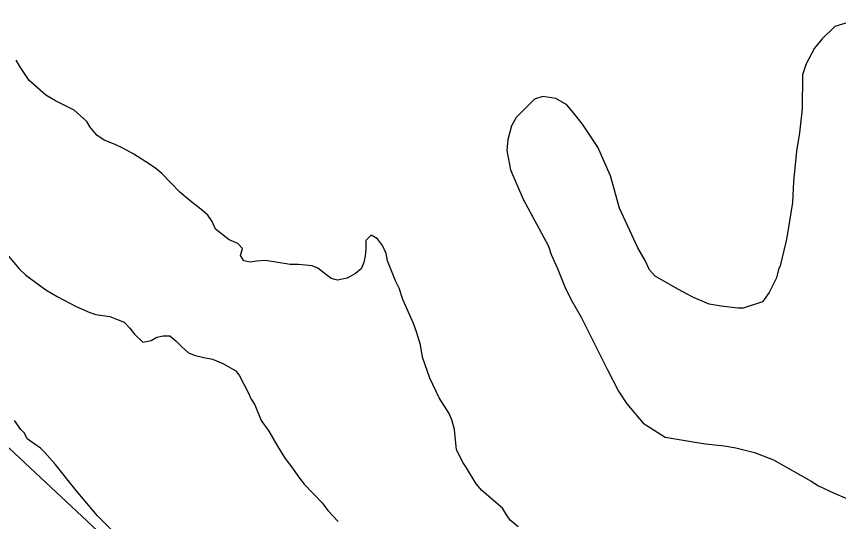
# Model space of a CAD drawing. Extents: x 3161665 to 3199565, y 885729 to 911164.
# Drawn here: x 3174412.3 to 3174826, y 903506.5 to 903760.8 of the extents above; entities that cross this region are included whole.
import ezdxf

# ---------------------------------------------------------------- set-up
doc = ezdxf.new("R2010")
doc.units = 0
for name, color, linetype in [('V-LEVE-TOET', 7, 'Continuous'), ('V-SITE-VEGE', 7, 'Continuous'), ('V-TOPO-SHOR', 7, 'Continuous')]:
    doc.layers.add(name, color=color, linetype=linetype)

msp = doc.modelspace()

# ---------------------------------------------------------------- linework, layer by layer
at = {"layer": 'V-LEVE-TOET'}
msp.add_lwpolyline([(3174392.833000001, 903558.1169999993), (3174581.245000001, 903381.8429999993), (3174788.582000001, 903164.3559999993), (3174887.896000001, 903043.6609999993), (3174906.899000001, 903029.5419999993), (3174957.131000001, 902982.7639999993), (3175010.6610000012, 902925.9049999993), (3175087.404000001, 902837.4659999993), (3175226.045000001, 902719.3479999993), (3175384.7690000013, 902587.9439999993), (3175544.755000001, 902467.9109999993), (3175670.562000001, 902374.0099999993), (3175820.592000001, 902258.2219999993)], dxfattribs=at)
at = {"layer": 'V-SITE-VEGE'}
for p, q in [((3174840.419, 903760.8459999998), (3174824.1890000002, 903755.8469999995)), ((3174824.1890000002, 903755.8469999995), (3174817.6720000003, 903749.4019999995)), ((3174817.6720000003, 903749.4019999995), (3174813.9450000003, 903744.7939999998)), ((3174813.9450000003, 903744.7939999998), (3174809.734, 903736.9459999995)), ((3174414.233, 903735.0699999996), (3174412.06, 903738.8729999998)), ((3174809.734, 903736.9459999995), (3174807.852, 903731.4019999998)), ((3174418.589, 903728.6579999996), (3174414.233, 903735.0699999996)), ((3174427.129, 903721.2279999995), (3174418.589, 903728.6579999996)), ((3174807.852, 903731.4019999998), (3174807.758, 903714.2749999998)), ((3174431.903, 903718.4049999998), (3174427.1290000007, 903721.2279999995)), ((3174677.253, 903720.5579999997), (3174673.079, 903719.1919999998)), ((3174683.7290000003, 903719.5949999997), (3174677.253, 903720.5579999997)), ((3174689.265, 903716.3249999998), (3174683.7290000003, 903719.5949999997)), ((3174441.256, 903713.5639999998), (3174431.903, 903718.4049999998)), ((3174673.079, 903719.1919999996), (3174663.769, 903709.9859999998)), ((3174692.021, 903713.0679999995), (3174689.265, 903716.3249999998)), ((3174447.611, 903707.9399999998), (3174441.256, 903713.5639999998)), ((3174697.08, 903706.5599999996), (3174692.021, 903713.0679999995)), ((3174807.758, 903714.2749999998), (3174806.3000000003, 903702.2489999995)), ((3174449.3910000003, 903705.1359999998), (3174447.611, 903707.9399999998)), ((3174663.769, 903709.9859999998), (3174661.432, 903705.8329999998)), ((3174452.762, 903701.1259999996), (3174449.3910000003, 903705.1359999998)), ((3174661.432, 903705.8329999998), (3174659.542, 903698.8999999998)), ((3174704.8850000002, 903694.9439999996), (3174697.08, 903706.5599999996)), ((3174456.339, 903698.5129999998), (3174452.7620000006, 903701.1259999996)), ((3174659.542, 903698.8999999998), (3174659.048, 903693.3479999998)), ((3174806.3000000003, 903702.2489999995), (3174804.86, 903692.9979999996)), ((3174461.914, 903696.2849999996), (3174456.339, 903698.5129999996)), ((3174466.094, 903694.2679999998), (3174461.914, 903696.2849999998)), ((3174711.285, 903680.5579999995), (3174704.8850000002, 903694.9439999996)), ((3174471.267, 903691.4439999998), (3174466.094, 903694.2679999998)), ((3174479.222, 903686.4119999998), (3174471.267, 903691.4439999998)), ((3174659.048, 903693.3479999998), (3174660.844, 903683.6159999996)), ((3174804.86, 903692.9979999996), (3174803.3850000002, 903677.7299999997)), ((3174482.4020000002, 903684.1979999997), (3174479.222, 903686.4119999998)), ((3174485.382, 903681.7849999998), (3174482.4020000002, 903684.1979999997)), ((3174660.844, 903683.6159999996), (3174667.24, 903668.7679999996)), ((3174494.5100000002, 903672.3559999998), (3174485.382, 903681.7849999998)), ((3174715.823, 903664.3299999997), (3174711.2850000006, 903680.5579999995)), ((3174803.3850000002, 903677.7299999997), (3174802.863, 903667.0869999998)), ((3174499.6750000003, 903667.9369999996), (3174494.5100000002, 903672.3559999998)), ((3174505.835, 903663.1109999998), (3174499.6750000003, 903667.9369999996)), ((3174667.24, 903668.7679999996), (3174680.073, 903645.0889999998)), ((3174802.863, 903667.0869999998), (3174799.99, 903649.5129999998)), ((3174508.615, 903660.7009999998), (3174505.835, 903663.1109999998)), ((3174724.969, 903644.3739999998), (3174715.823, 903664.3299999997)), ((3174510.794, 903657.4959999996), (3174508.615, 903660.7009999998)), ((3174512.369, 903653.6969999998), (3174510.794, 903657.4959999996)), ((3174519.324, 903648.2699999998), (3174512.369, 903653.6969999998)), ((3174590.7800000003, 903650.6659999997), (3174588.173, 903648.0849999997)), ((3174593.965, 903648.8509999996), (3174590.7800000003, 903650.6659999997)), ((3174799.99, 903649.5129999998), (3174799.461, 903647.2349999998)), ((3174523.702, 903646.4489999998), (3174519.324, 903648.2699999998)), ((3174526.0840000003, 903644.0409999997), (3174523.702, 903646.4489999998)), ((3174588.173, 903648.0849999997), (3174588.149, 903643.4959999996)), ((3174596.541, 903645.4429999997), (3174593.965, 903648.8509999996)), ((3174598.315, 903641.4439999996), (3174596.541, 903645.4429999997)), ((3174680.073, 903645.0889999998), (3174681.437, 903640.9149999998)), ((3174799.461, 903647.2349999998), (3174796.67, 903635.1809999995)), ((3174525.066, 903640.4539999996), (3174526.0840000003, 903644.0409999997)), ((3174588.149, 903643.4959999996), (3174587.731, 903640.3049999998)), ((3174599.093, 903637.8469999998), (3174598.315, 903641.4439999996)), ((3174681.437, 903640.9149999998), (3174684.64, 903633.9519999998)), ((3174728.637, 903637.8739999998), (3174724.969, 903644.3739999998)), ((3174408.316, 903640.1059999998), (3174413.669, 903633.6899999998)), ((3174526.649, 903637.8509999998), (3174525.066, 903640.4539999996)), ((3174529.838, 903637.0339999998), (3174526.649, 903637.8509999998)), ((3174533.035, 903637.6159999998), (3174529.838, 903637.0339999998)), ((3174537.627, 903637.9889999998), (3174533.035, 903637.6159999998)), ((3174549.988, 903635.9239999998), (3174537.627, 903637.9889999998)), ((3174587.112, 903636.9159999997), (3174585.699, 903633.7289999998)), ((3174587.731, 903640.3049999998), (3174587.112, 903636.9159999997)), ((3174601.649, 903631.0479999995), (3174599.093, 903637.8469999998)), ((3174730.9250000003, 903633.2329999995), (3174728.637, 903637.8739999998)), ((3174413.669, 903633.6899999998), (3174417.044, 903630.4789999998)), ((3174554.178, 903635.9019999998), (3174549.988, 903635.9239999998)), ((3174561.16, 903635.2649999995), (3174554.178, 903635.9019999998)), ((3174563.947, 903634.0499999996), (3174561.16, 903635.2649999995)), ((3174570.704, 903628.8239999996), (3174563.947, 903634.0499999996)), ((3174585.699, 903633.7289999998), (3174582.8910000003, 903631.3509999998)), ((3174684.64, 903633.9519999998), (3174688.292, 903624.6749999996)), ((3174733.686, 903629.9769999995), (3174730.9250000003, 903633.2329999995)), ((3174795.734, 903633.3359999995), (3174794.786, 903629.1739999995)), ((3174796.67, 903635.1809999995), (3174795.734, 903633.3359999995)), ((3174417.044, 903630.4789999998), (3174426.981, 903623.2389999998)), ((3174573.893, 903628.0089999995), (3174570.704, 903628.8239999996)), ((3174578.687, 903628.9799999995), (3174573.893, 903628.0089999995)), ((3174582.8910000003, 903631.3509999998), (3174578.687, 903628.9799999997)), ((3174603.0270000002, 903627.6479999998), (3174601.649, 903631.0479999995)), ((3174745.22, 903623.4309999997), (3174733.686, 903629.9769999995)), ((3174794.786, 903629.1739999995), (3174791.04, 903621.7889999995)), ((3174604.803, 903624.0439999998), (3174603.0270000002, 903627.6479999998)), ((3174688.292, 903624.6749999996), (3174691.495, 903618.1759999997)), ((3174426.981, 903623.2389999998), (3174432.751, 903619.8149999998)), ((3174606.767, 903618.2459999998), (3174604.803, 903624.0439999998)), ((3174753.068, 903619.2229999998), (3174745.22, 903623.4309999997)), ((3174791.04, 903621.7889999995), (3174787.773, 903617.1769999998)), ((3174432.751, 903619.8149999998), (3174439.1180000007, 903616.3839999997)), ((3174439.1180000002, 903616.3839999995), (3174442.302, 903614.7709999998)), ((3174612.088, 903606.2429999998), (3174606.767, 903618.2459999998)), ((3174691.495, 903618.1759999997), (3174696.537, 903609.3539999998)), ((3174760.918, 903615.9379999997), (3174753.068, 903619.2229999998)), ((3174766.933, 903614.9789999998), (3174760.918, 903615.9379999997)), ((3174787.773, 903617.1769999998), (3174778.035, 903613.9899999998)), ((3174442.302, 903614.7709999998), (3174449.27, 903611.7389999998)), ((3174775.256, 903614.0069999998), (3174766.933, 903614.9789999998)), ((3174778.035, 903613.9899999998), (3174775.256, 903614.0069999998)), ((3174449.27, 903611.7389999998), (3174452.258, 903610.7239999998)), ((3174452.258, 903610.7239999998), (3174459.237, 903609.6869999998)), ((3174459.237, 903609.6869999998), (3174462.623, 903608.4709999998)), ((3174462.623, 903608.4709999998), (3174466.4050000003, 903606.8549999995)), ((3174696.537, 903609.3539999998), (3174709.8140000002, 903582.8929999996)), ((3174466.4050000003, 903606.8549999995), (3174469.383, 903603.8439999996)), ((3174469.383, 903603.8439999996), (3174471.761, 903600.8399999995)), ((3174613.663, 903602.0419999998), (3174612.088, 903606.2429999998)), ((3174471.761, 903600.8399999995), (3174475.929, 903596.8219999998)), ((3174480.125, 903597.5979999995), (3174482.929, 903599.3759999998)), ((3174482.929, 903599.3759999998), (3174486.126, 903599.9569999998)), ((3174486.126, 903599.9569999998), (3174489.517, 903599.9409999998)), ((3174489.517, 903599.9409999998), (3174492.4970000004, 903597.5259999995)), ((3174615.6210000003, 903595.4459999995), (3174613.663, 903602.0419999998)), ((3174475.929, 903596.8219999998), (3174480.125, 903597.5979999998)), ((3174492.497, 903597.5259999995), (3174495.477, 903594.5179999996)), ((3174616.583, 903589.2519999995), (3174615.6210000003, 903595.4459999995)), ((3174495.477, 903594.5179999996), (3174498.85, 903591.5029999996)), ((3174498.85, 903591.5029999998), (3174501.6370000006, 903590.2929999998)), ((3174501.637, 903590.2929999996), (3174506.62, 903589.0679999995)), ((3174506.62, 903589.0679999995), (3174511.007, 903588.2449999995)), ((3174511.007, 903588.2449999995), (3174516.182, 903586.0209999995)), ((3174620.3170000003, 903578.6539999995), (3174616.583, 903589.2519999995)), ((3174516.182, 903586.0209999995), (3174522.748, 903582.3919999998)), ((3174709.8140000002, 903582.8929999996), (3174715.309, 903572.2169999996)), ((3174522.748, 903582.3919999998), (3174524.5300000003, 903579.7889999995)), ((3174524.5300000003, 903579.7889999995), (3174528.875, 903571.3819999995)), ((3174625.052, 903568.8499999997), (3174620.3170000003, 903578.6539999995)), ((3174528.875, 903571.3819999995), (3174530.452, 903568.1789999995)), ((3174715.309, 903572.2169999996), (3174719.44, 903565.7129999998)), ((3174530.452, 903568.1789999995), (3174532.23, 903565.1759999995)), ((3174629.998, 903560.8409999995), (3174625.052, 903568.8499999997)), ((3174532.23, 903565.1759999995), (3174535.382, 903557.3749999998)), ((3174719.44, 903565.7129999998), (3174727.716, 903555.9459999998)), ((3174631.376, 903557.6389999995), (3174629.998, 903560.8409999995)), ((3174414.521, 903552.7939999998), (3174411.308, 903557.4409999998)), ((3174535.382, 903557.3749999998), (3174539.343, 903551.9639999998)), ((3174632.7460000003, 903552.8409999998), (3174631.376, 903557.6389999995)), ((3174727.716, 903555.9459999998), (3174738.789, 903548.9419999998)), ((3174416.362, 903550.9319999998), (3174414.521, 903552.7939999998)), ((3174417.737, 903548.1469999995), (3174416.362, 903550.9319999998)), ((3174539.343, 903551.9639999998), (3174543.691, 903544.3559999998)), ((3174633.688, 903542.6559999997), (3174632.7460000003, 903552.8409999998)), ((3174424.3370000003, 903543.3789999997), (3174417.7370000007, 903548.1469999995)), ((3174738.789, 903548.9419999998), (3174755.9, 903546.0679999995)), ((3174755.9, 903546.0679999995), (3174759.1380000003, 903545.5869999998)), ((3174759.1380000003, 903545.5869999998), (3174768.389, 903544.6099999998)), ((3174426.344, 903541.3799999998), (3174424.3370000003, 903543.3789999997)), ((3174543.691, 903544.3559999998), (3174547.25, 903538.7489999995)), ((3174637.043, 903536.0539999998), (3174633.688, 903542.6559999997)), ((3174768.389, 903544.6099999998), (3174774.4020000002, 903543.6499999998)), ((3174774.4020000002, 903543.6499999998), (3174783.649, 903541.2839999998)), ((3174431.698, 903535.3859999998), (3174426.344, 903541.3799999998)), ((3174547.25, 903538.7489999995), (3174551.61, 903532.9389999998)), ((3174783.649, 903541.2839999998), (3174793.348, 903537.5259999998)), ((3174793.348, 903537.5259999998), (3174812.267, 903526.7739999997)), ((3174442.407, 903522.0619999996), (3174431.698, 903535.3859999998)), ((3174638.824, 903533.4489999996), (3174637.043, 903536.0539999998)), ((3174643.5700000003, 903525.4409999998), (3174638.8240000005, 903533.4489999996)), ((3174551.61, 903532.9389999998), (3174554.7770000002, 903528.3309999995)), ((3174554.7770000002, 903528.3309999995), (3174557.154, 903525.3219999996)), ((3174557.154, 903525.3219999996), (3174566.0840000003, 903515.8929999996)), ((3174646.543, 903522.0309999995), (3174643.5700000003, 903525.4409999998)), ((3174812.267, 903526.7739999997), (3174815.958, 903524.4389999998)), ((3174453.114, 903509.4049999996), (3174442.407, 903522.0619999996)), ((3174656.873, 903513.1919999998), (3174646.543, 903522.0309999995)), ((3174815.958, 903524.4389999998), (3174823.806, 903520.694)), ((3174823.806, 903520.6939999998), (3174834.89, 903516.0019999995)), ((3174566.0840000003, 903515.8929999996), (3174569.055, 903512.0859999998)), ((3174658.85, 903509.7899999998), (3174656.873, 903513.1919999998)), ((3174471.173, 903491.4239999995), (3174453.114, 903509.4049999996)), ((3174569.055, 903512.0859999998), (3174574.2120000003, 903506.4679999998)), ((3174660.828, 903507.1829999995), (3174658.85, 903509.7899999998)), ((3174664.803, 903503.7689999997), (3174660.828, 903507.1829999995))]:
    msp.add_line(p, q, dxfattribs=at)
at = {"layer": 'V-TOPO-SHOR'}
for points in [[(3174664.8030000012, 903503.7689999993), (3174660.830000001, 903507.1829999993), (3174658.850000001, 903509.7899999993), (3174656.873000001, 903513.1919999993), (3174646.543000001, 903522.0309999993), (3174643.570000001, 903525.4409999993), (3174638.824000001, 903533.4489999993), (3174637.043000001, 903536.0539999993), (3174633.688000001, 903542.6579999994), (3174632.746000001, 903552.8409999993), (3174631.376000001, 903557.6389999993), (3174629.995000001, 903560.8409999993), (3174625.052000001, 903568.8499999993), (3174620.317000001, 903578.6539999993), (3174616.583000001, 903589.2519999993), (3174615.621000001, 903595.4459999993), (3174613.663000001, 903602.0419999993), (3174612.088000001, 903606.2429999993), (3174606.767000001, 903618.2459999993), (3174604.8030000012, 903624.0439999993), (3174603.027000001, 903627.6459999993), (3174601.649000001, 903631.0479999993), (3174599.093000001, 903637.8449999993), (3174598.315000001, 903641.4439999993), (3174596.541000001, 903645.4429999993), (3174593.9650000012, 903648.8509999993), (3174590.782000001, 903650.6659999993), (3174588.173000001, 903648.0849999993), (3174588.149000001, 903643.4959999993), (3174587.731000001, 903640.3049999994), (3174587.112000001, 903636.9159999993), (3174585.699000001, 903633.7309999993), (3174582.891000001, 903631.3509999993), (3174578.687000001, 903628.9799999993), (3174573.893000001, 903628.0089999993), (3174570.704000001, 903628.8239999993), (3174563.947000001, 903634.0499999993), (3174561.160000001, 903635.2649999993), (3174554.1780000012, 903635.9019999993), (3174549.988000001, 903635.9239999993), (3174537.627000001, 903637.9889999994), (3174533.035000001, 903637.6159999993), (3174529.838000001, 903637.0339999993), (3174526.649000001, 903637.8509999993), (3174525.066000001, 903640.4539999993), (3174526.084000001, 903644.0409999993), (3174523.702000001, 903646.4489999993), (3174519.324000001, 903648.2699999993), (3174512.369000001, 903653.6969999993), (3174510.794000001, 903657.4979999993), (3174508.615000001, 903660.7009999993), (3174505.835000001, 903663.1109999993), (3174499.675000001, 903667.9369999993), (3174494.510000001, 903672.3559999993), (3174485.382000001, 903681.7849999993), (3174482.402000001, 903684.1979999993), (3174479.222000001, 903686.4119999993), (3174471.267000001, 903691.4439999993), (3174466.094000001, 903694.2679999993), (3174461.914000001, 903696.2849999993), (3174456.339000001, 903698.5129999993), (3174452.762000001, 903701.1259999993), (3174449.391000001, 903705.1359999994), (3174447.611000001, 903707.9399999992), (3174441.256000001, 903713.5639999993), (3174431.903000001, 903718.4049999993), (3174427.129000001, 903721.2279999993), (3174418.589000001, 903728.6579999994), (3174414.233000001, 903735.0699999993), (3174412.060000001, 903738.8729999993)], [(3174408.316000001, 903640.1059999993), (3174413.669000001, 903633.6899999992), (3174417.044000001, 903630.4789999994), (3174426.981000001, 903623.2389999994), (3174432.751000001, 903619.8149999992), (3174439.118000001, 903616.3839999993)], [(3174439.118000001, 903616.3839999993), (3174442.302000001, 903614.7709999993), (3174449.270000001, 903611.7389999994), (3174452.258000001, 903610.7239999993), (3174459.237000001, 903609.6869999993), (3174462.623000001, 903608.4709999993), (3174466.405000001, 903606.8549999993), (3174469.381000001, 903603.8439999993), (3174471.761000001, 903600.8379999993), (3174475.929000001, 903596.8219999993), (3174480.125000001, 903597.5979999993), (3174482.929000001, 903599.3779999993), (3174486.126000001, 903599.9569999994), (3174489.517000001, 903599.9409999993), (3174492.497000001, 903597.5279999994), (3174495.475000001, 903594.5179999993), (3174498.850000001, 903591.5049999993), (3174501.637000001, 903590.2929999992), (3174506.620000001, 903589.0679999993), (3174511.007000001, 903588.2449999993), (3174516.182000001, 903586.0209999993), (3174522.748000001, 903582.3919999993), (3174524.530000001, 903579.7889999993), (3174528.873000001, 903571.3819999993), (3174530.452000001, 903568.1789999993), (3174532.230000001, 903565.1759999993), (3174535.382000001, 903557.3749999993), (3174539.343000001, 903551.9639999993), (3174543.691000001, 903544.3559999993), (3174547.250000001, 903538.7489999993), (3174551.610000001, 903532.9369999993), (3174554.777000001, 903528.3309999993), (3174557.154000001, 903525.3219999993), (3174566.084000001, 903515.8929999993), (3174569.055000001, 903512.0859999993), (3174574.212000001, 903506.4679999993)]]:
    msp.add_lwpolyline(points, dxfattribs=at)

doc.saveas('drawing.dxf')
